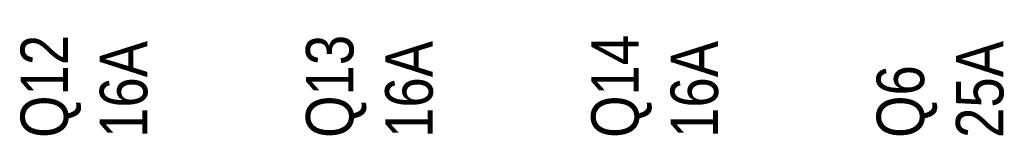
# Model space of a CAD drawing. Header units: millimetres. Extents: x -1290 to 1795, y -4192 to -1311.
# Tile 755 of 1056: x 1477.82 to 1490.24, y -2616.89 to -2615.44. Entities that reach past the tile are written whole.
import ezdxf

# ---------------------------------------------------------------- set-up
doc = ezdxf.new("R2010")
doc.units = ezdxf.units.MM
doc.layers.add('Aparatura', color=7, linetype='Continuous', lineweight=13)
doc.styles.get("Standard").update_dxf_attribs({"font": 'ARIALN.TTF', "width": 0.8})

# ---------------------------------------------------------------- blocks, each defined once
blk = doc.blocks.new('*U349')
blk = doc.blocks.new('*U350')
blk = doc.blocks.new('*U351')
blk = doc.blocks.new('*U352')

msp = doc.modelspace()

# ---------------------------------------------------------------- block references
at = {"layer": 'Aparatura', "color": 7, "lineweight": 13}
ref = msp.add_blockref('*U349', (1414.278, -2541.227), dxfattribs=dict(at, xscale=0.2, yscale=0.2, zscale=0.2))
ref.add_attrib('Oznaczenie', 'Q12', (1478.428, -2616.927), dxfattribs={"layer": '0', "height": 0.6, "rotation": 90, "flags": 2})
ref.add_attrib('Pr¹d znamionowy', '16A', (1479.428, -2616.927), dxfattribs={"layer": '0', "height": 0.6, "rotation": 90, "flags": 2})
ref = msp.add_blockref('*U350', (1414.278, -2541.227), dxfattribs=dict(at, xscale=0.2, yscale=0.2, zscale=0.2))
ref.add_attrib('Oznaczenie', 'Q13', (1482.028, -2616.927), dxfattribs={"layer": '0', "height": 0.6, "rotation": 90, "flags": 2})
ref.add_attrib('Pr¹d znamionowy', '16A', (1483.028, -2616.927), dxfattribs={"layer": '0', "height": 0.6, "rotation": 90, "flags": 2})
ref = msp.add_blockref('*U351', (1414.278, -2541.227), dxfattribs=dict(at, xscale=0.2, yscale=0.2, zscale=0.2))
ref.add_attrib('Oznaczenie', 'Q14', (1485.628, -2616.927), dxfattribs={"layer": '0', "height": 0.6, "rotation": 90, "flags": 2})
ref.add_attrib('Pr¹d znamionowy', '16A', (1486.628, -2616.927), dxfattribs={"layer": '0', "height": 0.6, "rotation": 90, "flags": 2})
ref = msp.add_blockref('*U352', (1414.278, -2541.227), dxfattribs=dict(at, xscale=0.2, yscale=0.2, zscale=0.2))
ref.add_attrib('Oznaczenie', 'Q6', (1489.228, -2616.927), dxfattribs={"layer": '0', "height": 0.6, "rotation": 90, "flags": 2})
ref.add_attrib('Pr¹d znamionowy', '25A', (1490.228, -2616.927), dxfattribs={"layer": '0', "height": 0.6, "rotation": 90, "flags": 2})

doc.saveas('drawing.dxf')
